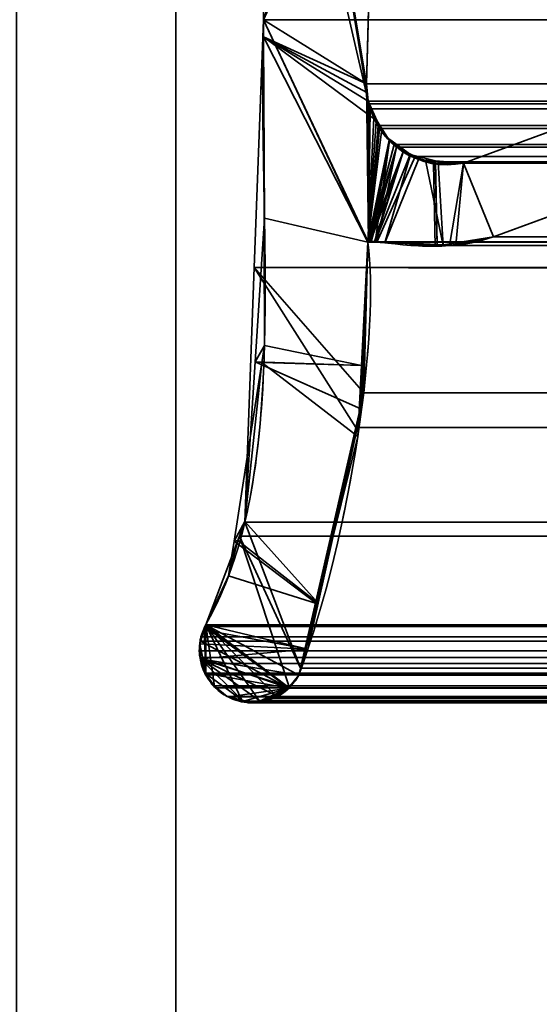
# Model space of a CAD drawing. Header units: millimetres. Extents: x -603 to 3703, y -120 to 193.
# Tile 654 of 656: x 2486 to 2491, y -7 to 3. Entities that reach past the tile are written whole.
import ezdxf

# ---------------------------------------------------------------- set-up
doc = ezdxf.new("R2010")
doc.units = ezdxf.units.MM
doc.layers.add('151', color=7, linetype='Continuous', true_color=0xffffff)

# ---------------------------------------------------------------- blocks, each defined once
blk = doc.blocks.new('UG_SURFACE_003')
at = {"layer": '151', "color": 252, "linetype": 'Continuous', "lineweight": 35}
for points in [[(3702.5001, -35, 2213.0001), (3702.5001, 174.4, 2213.0001), (2297.4999, 174.4, 2213.0001), (2297.4999, -35, 2213.0001)], [(2447.5, -35, 2063), (2447.5, 174.4, 2063), (3552.5, 174.4, 2063), (3552.5, -35, 2063)]]:
    blk.add_3dface(points, dxfattribs=at)
blk = doc.blocks.new('UG_SURFACE_164')
at = {"layer": '151', "color": 252, "linetype": 'Continuous', "lineweight": 35}
for points in [[(2486.0001, 14.42, 2022.5), (2486.0001, -46.92, 2022.5), (2487.5, -46.92, 2020.9999), (2487.5, 14.42, 2020.9999)], [(2487.5, 14.42, -7), (2487.5, -46.92, -7), (2486.0001, -46.92, -7), (2486.0001, 14.42, -7)], [(2487.5, -46.92, 2020.9999), (2487.5, -46.92, -7), (2487.5, 14.42, -7), (2487.5, 14.42, 2020.9999)]]:
    blk.add_3dface(points, dxfattribs=at)
blk = doc.blocks.new('UG_SURFACE_165')
at = {"layer": '151', "color": 252, "linetype": 'Continuous', "lineweight": 35}
for points in [[(2486.0001, 14.42, 2022.5), (2486.0001, -46.92, 2022.5), (2487.5, -46.92, 2020.9999), (2487.5, 14.42, 2020.9999)], [(2487.5, 14.42, -7), (2487.5, -46.92, -7), (2486.0001, -46.92, -7), (2486.0001, 14.42, -7)], [(2487.5, -46.92, 2020.9999), (2487.5, -46.92, -7), (2487.5, 14.42, -7), (2487.5, 14.42, 2020.9999)]]:
    blk.add_3dface(points, dxfattribs=at)
blk = doc.blocks.new('UG_SURFACE_166')
at = {"layer": '151', "color": 252, "linetype": 'Continuous', "lineweight": 35}
for points in [[(2486.0001, -46.92, 2022.5), (3513.9999, -46.92, 2022.5), (3513.9999, 14.42, 2022.5), (2486.0001, 14.42, 2022.5)], [(2486.0001, -46.92, 2022.5), (2486.0001, 14.42, 2022.5), (2487.5, 14.42, 2020.9999), (2487.5, -46.92, 2020.9999)], [(2487.5, -46.92, 2020.9999), (2487.5, 14.42, 2020.9999), (3512.5, 14.42, 2020.9999), (3512.5, -46.92, 2020.9999)]]:
    blk.add_3dface(points, dxfattribs=at)
blk = doc.blocks.new('UG_SURFACE_220')
at = {"layer": '151', "color": 7, "linetype": 'Continuous', "lineweight": 35}
for points in [[(2489.3117, 1.8784, 2019.1882), (2488.4112, 7.3541, 2020.0887), (2488.3678, 6.0177, 2020.1321), (2488.3716, 5.9608, 2020.1285)], [(2488.4112, 7.3541, 2020.0887), (2489.2988, 1.9593, 2019.201), (2489.295, 2.0412, 2019.2049)], [(2488.4112, 7.3541, 2020.0887), (2489.3117, 1.8784, 2019.1882), (2489.2988, 1.9593, 2019.201)], [(2489.295, 2.0412, 2019.2049), (2489.3775, 4.9715, 2019.1224), (2488.4112, 7.3541, 2020.0887)], [(2488.3251, 2.6459, -7), (2489.5732, 6.4097, -7), (2489.4109, 5.1239, -7), (2489.403, 5.0887, -7)], [(2489.5732, 6.4097, -7), (2488.3251, 2.6459, -7), (2488.3716, 5.9608, -7)], [(2488.3251, 2.6459, 2020.175), (2488.3716, 5.9608, 2020.1285), (2488.3716, 5.9608, -7), (2488.3251, 2.6459, -7)], [(2488.3716, 5.9608, 2020.1285), (2488.3251, 2.6459, 2020.175), (2488.3258, 2.4847, 2020.174), (2489.3117, 1.8784, 2019.1882)], [(2489.403, 5.0887, -7), (2489.3775, 4.9715, -7), (2488.3251, 2.6459, -7)], [(2489.3775, 4.9715, -7), (2489.295, 2.0412, -7), (2488.3256, 2.4846, -7), (2488.3251, 2.6459, -7)], [(2489.295, 2.0412, -7), (2489.3775, 4.9715, -7), (2489.3775, 4.9715, 2019.1224), (2489.295, 2.0412, 2019.2049)], [(2488.3251, 2.6459, -7), (2488.3256, 2.4846, -7), (2488.3258, 2.4847, 2020.174)], [(2488.3258, 2.4847, 2020.174), (2488.3251, 2.6459, 2020.175), (2488.3251, 2.6459, -7)], [(2488.3358, 0.7759, 2020.1643), (2488.3258, 2.4847, 2020.174), (2488.3256, 2.4846, -7)], [(2488.3358, 0.7759, 2020.1643), (2488.3256, 2.4846, -7), (2488.3351, -0.4257, -7)], [(2488.3256, 2.4846, -7), (2489.3117, 1.8784, -7), (2489.3961, 1.6882, -7)], [(2488.3256, 2.4846, -7), (2489.295, 2.0412, -7), (2489.2988, 1.9593, -7)], [(2489.2988, 1.9593, -7), (2489.3117, 1.8784, -7), (2488.3256, 2.4846, -7)], [(2489.3961, 1.6882, -7), (2489.4388, 1.592, -7), (2489.3074, 0.5499, -7), (2488.3256, 2.4846, -7)], [(2488.3351, -0.4257, -7), (2488.3256, 2.4846, -7), (2489.3074, 0.5499, -7), (2489.2483, -0.6131, -7)], [(2488.3258, 2.4847, 2020.174), (2489.3074, 0.5499, 2019.1925), (2489.3644, 1.7194, 2019.1357), (2489.3117, 1.8784, 2019.1882)], [(2489.3074, 0.5499, 2019.1925), (2488.3258, 2.4847, 2020.174), (2488.3358, 0.7759, 2020.1643)], [(2489.2988, 1.9593, -7), (2489.295, 2.0412, -7), (2489.295, 2.0412, 2019.2049), (2489.2988, 1.9593, 2019.201)], [(2489.2988, 1.9593, 2019.201), (2489.3117, 1.8784, 2019.1882), (2489.3117, 1.8784, -7), (2489.2988, 1.9593, -7)], [(2490.2101, 1.295, -7), (2492.1267, 1.997, -7), (2491.9486, 1.1329, -7), (2490.4916, 0.5991, -7)], [(2490.4916, 0.5991, 2018.0085), (2491.9486, 1.1329, 2016.5515), (2492.1267, 1.997, 2016.3734), (2490.2101, 1.295, 2018.2898)], [(2492.1267, 1.997, -7), (2490.2101, 1.295, -7), (2490.2101, 1.295, 2018.2898), (2492.1267, 1.997, 2016.3734)], [(2489.3117, 1.8784, -7), (2489.3644, 1.7194, 2019.1357), (2489.3866, 1.6875, 2019.1135)], [(2489.3117, 1.8784, -7), (2489.3117, 1.8784, 2019.1882), (2489.3644, 1.7194, 2019.1357)], [(2489.3866, 1.6875, 2019.1135), (2489.3961, 1.6882, -7), (2489.3117, 1.8784, -7)], [(2489.3866, 1.6875, 2019.1135), (2489.3644, 1.7194, 2019.1357), (2489.3074, 0.5499, 2019.1925)], [(2489.3074, 0.5499, 2019.1925), (2489.5091, 1.5104, 2018.9908), (2489.3866, 1.6875, 2019.1135)], [(2489.3961, 1.6882, -7), (2489.3866, 1.6875, 2019.1135), (2489.5091, 1.5104, 2018.9908)], [(2489.5091, 1.5104, 2018.9908), (2489.4388, 1.592, -7), (2489.3961, 1.6882, -7)], [(2489.3074, 0.5499, -7), (2489.4388, 1.592, -7), (2489.5165, 1.518, -7)], [(2489.5091, 1.5104, 2018.9908), (2489.5165, 1.518, -7), (2489.4388, 1.592, -7)], [(2489.5165, 1.518, -7), (2489.6402, 1.4006, -7), (2489.3074, 0.5499, -7)], [(2489.3074, 0.5499, 2019.1925), (2489.5144, 1.5029, 2018.9855), (2489.5091, 1.5104, 2018.9908)], [(2489.5144, 1.5029, 2018.9855), (2489.3074, 0.5499, 2019.1925), (2489.3162, 0.553, 2019.1839)], [(2489.3162, 0.553, 2019.1839), (2489.3193, 0.5541, 2019.1808), (2489.5144, 1.5029, 2018.9855)], [(2489.5144, 1.5029, 2018.9855), (2489.3193, 0.5541, 2019.1808), (2489.3336, 0.5532, 2019.1662)], [(2489.5144, 1.5029, 2018.9855), (2489.3336, 0.5532, 2019.1662), (2489.3777, 0.5502, 2019.1221)], [(2489.7094, 1.3763, 2018.7907), (2489.5144, 1.5029, 2018.9855), (2489.3777, 0.5502, 2019.1221), (2489.4683, 0.5441, 2019.0318)], [(2489.5165, 1.518, -7), (2489.5091, 1.5104, 2018.9908), (2489.5144, 1.5029, 2018.9855)], [(2489.5165, 1.518, -7), (2489.5144, 1.5029, 2018.9855), (2489.7094, 1.3763, 2018.7907)], [(2489.7094, 1.3763, 2018.7907), (2489.6402, 1.4006, -7), (2489.5165, 1.518, -7)], [(2489.3157, 0.5533, -7), (2489.3074, 0.5499, -7), (2489.6402, 1.4006, -7)], [(2489.3339, 0.5537, -7), (2489.316, 0.5534, -7), (2489.3157, 0.5533, -7), (2489.6402, 1.4006, -7)], [(2489.6402, 1.4006, -7), (2489.3703, 0.5545, -7), (2489.3339, 0.5537, -7)], [(2489.378, 0.5539, -7), (2489.3703, 0.5545, -7), (2489.6402, 1.4006, -7)], [(2489.378, 0.5539, -7), (2489.6402, 1.4006, -7), (2489.7091, 1.3738, -7)], [(2489.7094, 1.3763, 2018.7907), (2489.7091, 1.3738, -7), (2489.6402, 1.4006, -7)], [(2489.7091, 1.3738, -7), (2489.929, 1.2884, -7), (2489.9435, 0.5105, -7), (2489.378, 0.5539, -7)], [(2489.4683, 0.5441, 2019.0318), (2489.7847, 1.3273, 2018.7154), (2489.7094, 1.3763, 2018.7907)], [(2489.9459, 1.3151, 2018.5542), (2489.7847, 1.3273, 2018.7154), (2489.4683, 0.5441, 2019.0318), (2489.9619, 0.5275, 2018.5382)], [(2489.7091, 1.3738, -7), (2489.7094, 1.3763, 2018.7907), (2489.7847, 1.3273, 2018.7154)], [(2489.7091, 1.3738, -7), (2489.7847, 1.3273, 2018.7154), (2489.9459, 1.3151, 2018.5542)], [(2489.9459, 1.3151, 2018.5542), (2489.929, 1.2884, -7), (2489.7091, 1.3738, -7)], [(2489.9459, 1.3151, 2018.5542), (2489.9447, 1.2888, -7), (2489.929, 1.2884, -7)], [(2489.9447, 1.2888, -7), (2489.9459, 1.3151, 2018.5542), (2490.2101, 1.295, 2018.2898)], [(2489.9619, 0.5275, 2018.5382), (2490.1385, 0.5215, 2018.3616), (2490.2101, 1.295, 2018.2898), (2489.9459, 1.3151, 2018.5542)], [(2489.9611, 0.5134, -7), (2489.9435, 0.5105, -7), (2489.929, 1.2884, -7), (2489.9447, 1.2888, -7)], [(2489.9447, 1.2888, -7), (2490.2101, 1.295, -7), (2490.4916, 0.5991, -7), (2489.9611, 0.5134, -7)], [(2490.2101, 1.295, 2018.2898), (2490.2101, 1.295, -7), (2489.9447, 1.2888, -7)], [(2490.2101, 1.295, 2018.2898), (2490.1385, 0.5215, 2018.3616), (2490.4916, 0.5991, 2018.0085)], [(2491.9486, 1.1329, 2016.5515), (2490.4916, 0.5991, 2018.0085), (2490.4916, 0.5991, -7), (2491.9486, 1.1329, -7)], [(2488.3351, -0.4257, -7), (2488.2486, -0.5778, 2020.2513), (2488.3358, 0.7759, 2020.1643)], [(2489.2654, -0.6133, 2019.2344), (2489.3074, 0.5499, 2019.1925), (2488.3358, 0.7759, 2020.1643), (2488.2486, -0.5778, 2020.2513)], [(2489.9611, 0.5134, -7), (2490.4916, 0.5991, -7), (2490.4916, 0.5991, 2018.0085)], [(2490.4916, 0.5991, 2018.0085), (2490.1385, 0.5215, 2018.3616), (2489.9611, 0.5134, -7)], [(2489.2483, -0.6131, -7), (2489.3074, 0.5499, -7), (2489.3074, 0.5499, 2019.1925)], [(2489.3074, 0.5499, 2019.1925), (2489.2654, -0.6133, 2019.2344), (2489.2483, -0.6131, -7)], [(2489.3074, 0.5499, -7), (2489.3157, 0.5533, -7), (2489.3162, 0.553, 2019.1839)], [(2489.3162, 0.553, 2019.1839), (2489.3074, 0.5499, 2019.1925), (2489.3074, 0.5499, -7)], [(2489.3157, 0.5533, -7), (2489.316, 0.5534, -7), (2489.3162, 0.553, 2019.1839)], [(2489.3336, 0.5532, 2019.1662), (2489.3193, 0.5541, 2019.1808), (2489.316, 0.5534, -7)], [(2489.3193, 0.5541, 2019.1808), (2489.3162, 0.553, 2019.1839), (2489.316, 0.5534, -7)], [(2489.316, 0.5534, -7), (2489.3339, 0.5537, -7), (2489.3336, 0.5532, 2019.1662)], [(2489.3777, 0.5502, 2019.1221), (2489.3336, 0.5532, 2019.1662), (2489.3339, 0.5537, -7)], [(2489.3339, 0.5537, -7), (2489.3703, 0.5545, -7), (2489.3777, 0.5502, 2019.1221)], [(2489.3703, 0.5545, -7), (2489.378, 0.5539, -7), (2489.3777, 0.5502, 2019.1221)], [(2489.4683, 0.5441, 2019.0318), (2489.3777, 0.5502, 2019.1221), (2489.378, 0.5539, -7)], [(2489.378, 0.5539, -7), (2489.9435, 0.5105, -7), (2489.9619, 0.5275, 2018.5382)], [(2489.9619, 0.5275, 2018.5382), (2489.4683, 0.5441, 2019.0318), (2489.378, 0.5539, -7)], [(2489.9435, 0.5105, -7), (2489.9611, 0.5134, -7), (2489.9619, 0.5275, 2018.5382)], [(2490.1385, 0.5215, 2018.3616), (2489.9619, 0.5275, 2018.5382), (2489.9611, 0.5134, -7)], [(2488.3351, -0.4257, -7), (2488.3103, -0.5852, -7), (2488.2486, -0.5778, 2020.2513)], [(2488.3103, -0.5852, -7), (2488.3351, -0.4257, -7), (2489.2483, -0.6131, -7)], [(2488.1516, -2.085, 2020.3483), (2488.3103, -0.5852, -7), (2488.0486, -2.2703, -7)], [(2489.2142, -1.283, -7), (2488.8268, -2.8554, -7), (2488.0486, -2.2703, -7), (2488.3103, -0.5852, -7)], [(2488.1516, -2.085, 2020.3483), (2488.2486, -0.5778, 2020.2513), (2488.3103, -0.5852, -7)], [(2488.2486, -0.5778, 2020.2513), (2488.1516, -2.085, 2020.3483), (2488.8422, -2.8528, 2019.6576), (2489.2507, -1.0249, 2019.2492)], [(2489.2507, -1.0249, 2019.2492), (2489.2654, -0.6133, 2019.2344), (2488.2486, -0.5778, 2020.2513)], [(2488.3103, -0.5852, -7), (2489.2483, -0.6131, -7), (2489.2142, -1.283, -7)], [(2489.2142, -1.283, -7), (2489.2483, -0.6131, -7), (2489.2654, -0.6133, 2019.2344)], [(2489.2654, -0.6133, 2019.2344), (2489.2507, -1.0249, 2019.2492), (2489.2142, -1.283, -7)], [(2489.2507, -1.0249, 2019.2492), (2488.8268, -2.8554, -7), (2489.2142, -1.283, -7)], [(2489.2507, -1.0249, 2019.2492), (2488.8422, -2.8528, 2019.6576), (2488.8268, -2.8554, -7)], [(2488.0486, -2.2703, -7), (2488.0834, -2.2645, 2020.4167), (2488.1516, -2.085, 2020.3483)], [(2488.8422, -2.8528, 2019.6576), (2488.1516, -2.085, 2020.3483), (2488.0834, -2.2645, 2020.4167)], [(2487.7818, -3.0566, -7), (2487.7818, -3.0566, 2020.7183), (2488.0834, -2.2645, 2020.4167)], [(2488.0834, -2.2645, 2020.4167), (2487.9975, -2.5976, -7), (2487.7818, -3.0566, -7)], [(2488.745, -3.2885, 2019.7549), (2488.8422, -2.8528, 2019.6576), (2488.0834, -2.2645, 2020.4167), (2487.7818, -3.0566, 2020.7183)], [(2488.0834, -2.2645, 2020.4167), (2488.0486, -2.2703, -7), (2487.9975, -2.5976, -7)], [(2488.8268, -2.8554, -7), (2487.9975, -2.5976, -7), (2488.0486, -2.2703, -7)], [(2487.7818, -3.0566, -7), (2487.9975, -2.5976, -7), (2488.8268, -2.8554, -7), (2488.6601, -3.5319, -7)], [(2488.6601, -3.5319, -7), (2488.8268, -2.8554, -7), (2488.8422, -2.8528, 2019.6576)], [(2488.8422, -2.8528, 2019.6576), (2488.745, -3.2885, 2019.7549), (2488.6601, -3.5319, -7)], [(2487.7679, -3.1027, -7), (2487.7648, -3.1036, 2020.735), (2487.7818, -3.0566, 2020.7183)], [(2487.7818, -3.0566, 2020.7183), (2487.7648, -3.1036, 2020.735), (2488.745, -3.2885, 2019.7549)], [(2487.7818, -3.0566, 2020.7183), (2487.7818, -3.0566, -7), (2487.7679, -3.1027, -7)], [(2487.7679, -3.1027, -7), (2487.7818, -3.0566, -7), (2487.7822, -3.511, -7)], [(2487.7818, -3.0566, -7), (2488.2927, -3.7803, -7), (2488.1809, -3.7921, -7), (2488.1248, -3.7754, -7)], [(2487.7818, -3.0566, -7), (2488.447, -3.7278, -7), (2488.3635, -3.7728, -7), (2488.2927, -3.7803, -7)], [(2487.7818, -3.0566, -7), (2487.8654, -3.6377, -7), (2487.839, -3.6162, -7), (2487.7822, -3.511, -7)], [(2487.7818, -3.0566, -7), (2488.5657, -3.6483, -7), (2488.5433, -3.676, -7), (2488.447, -3.7278, -7)], [(2488.1248, -3.7754, -7), (2487.983, -3.7332, -7), (2487.8654, -3.6377, -7), (2487.7818, -3.0566, -7)], [(2488.6601, -3.5319, -7), (2488.5657, -3.6483, -7), (2487.7818, -3.0566, -7)], [(2487.7648, -3.1036, 2020.735), (2487.7679, -3.1027, -7), (2487.7274, -3.2386, -7)], [(2487.7274, -3.2386, -7), (2487.7679, -3.1027, -7), (2487.7822, -3.511, -7)], [(2487.7274, -3.2386, -7), (2487.73, -3.2006, 2020.7698), (2487.7648, -3.1036, 2020.735)], [(2487.7648, -3.1036, 2020.735), (2487.73, -3.2006, 2020.7698), (2487.7284, -3.2381, 2020.7715), (2488.745, -3.2885, 2019.7549)], [(2487.7274, -3.2386, -7), (2487.7229, -3.2537, -7), (2487.7329, -3.379, 2020.7672)], [(2487.7822, -3.511, -7), (2487.7362, -3.3802, -7), (2487.7229, -3.2537, -7), (2487.7274, -3.2386, -7)], [(2487.7238, -3.3434, 2020.7763), (2487.7284, -3.2381, 2020.7715), (2487.7274, -3.2386, -7)], [(2488.745, -3.2885, 2019.7549), (2487.7284, -3.2381, 2020.7715), (2487.7238, -3.3434, 2020.7763), (2487.7329, -3.379, 2020.7672)], [(2487.7329, -3.379, 2020.7672), (2487.7238, -3.3434, 2020.7763), (2487.7274, -3.2386, -7)], [(2487.7274, -3.2386, -7), (2487.7284, -3.2381, 2020.7715), (2487.73, -3.2006, 2020.7698)], [(2487.7229, -3.2537, -7), (2487.7362, -3.3802, -7), (2487.7329, -3.379, 2020.7672)], [(2488.6601, -3.5319, 2019.8398), (2488.745, -3.2885, 2019.7549), (2487.7329, -3.379, 2020.7672)], [(2488.745, -3.2885, 2019.7549), (2488.6601, -3.5319, 2019.8398), (2488.6601, -3.5319, -7)], [(2487.7605, -3.4879, 2020.7396), (2487.7329, -3.379, 2020.7672), (2487.7362, -3.3802, -7)], [(2488.1244, -3.7674, 2020.3757), (2487.7329, -3.379, 2020.7672), (2487.7605, -3.4879, 2020.7396), (2487.7758, -3.5127, 2020.7241)], [(2488.1244, -3.7674, 2020.3757), (2488.2321, -3.7935, 2020.268), (2488.2917, -3.7758, 2020.2084), (2487.7329, -3.379, 2020.7672)], [(2487.7329, -3.379, 2020.7672), (2488.5652, -3.642, 2019.9347), (2488.6305, -3.5803, 2019.8696), (2488.6601, -3.5319, 2019.8398)], [(2488.2917, -3.7758, 2020.2084), (2488.4508, -3.7285, 2020.0493), (2487.7329, -3.379, 2020.7672)], [(2488.4508, -3.7285, 2020.0493), (2488.4846, -3.7184, 2020.0152), (2488.5652, -3.642, 2019.9347), (2487.7329, -3.379, 2020.7672)], [(2487.7362, -3.3802, -7), (2487.7422, -3.4365, -7), (2487.7605, -3.4879, 2020.7396)], [(2487.7822, -3.511, -7), (2487.7422, -3.4365, -7), (2487.7362, -3.3802, -7)], [(2487.7422, -3.4365, -7), (2487.7822, -3.511, -7), (2487.7758, -3.5127, 2020.7241)], [(2487.7758, -3.5127, 2020.7241), (2487.7605, -3.4879, 2020.7396), (2487.7422, -3.4365, -7)], [(2487.8428, -3.6207, 2020.6571), (2487.7758, -3.5127, 2020.7241), (2487.7822, -3.511, -7)], [(2487.7758, -3.5127, 2020.7241), (2487.8428, -3.6207, 2020.6571), (2487.8638, -3.6376, 2020.6361)], [(2487.8638, -3.6376, 2020.6361), (2487.983, -3.7332, 2020.5169), (2488.1244, -3.7674, 2020.3757), (2487.7758, -3.5127, 2020.7241)], [(2487.7822, -3.511, -7), (2487.839, -3.6162, -7), (2487.8428, -3.6207, 2020.6571)], [(2487.839, -3.6162, -7), (2487.8654, -3.6377, -7), (2487.8638, -3.6376, 2020.6361)], [(2487.8638, -3.6376, 2020.6361), (2487.8428, -3.6207, 2020.6571), (2487.839, -3.6162, -7)], [(2488.6305, -3.5803, 2019.8696), (2488.5652, -3.642, 2019.9347), (2488.5657, -3.6483, -7)], [(2488.5657, -3.6483, -7), (2488.6601, -3.5319, -7), (2488.6601, -3.5319, 2019.8398)], [(2488.6601, -3.5319, 2019.8398), (2488.6305, -3.5803, 2019.8696), (2488.5657, -3.6483, -7)], [(2487.983, -3.7332, 2020.5169), (2487.8638, -3.6376, 2020.6361), (2487.8654, -3.6377, -7)], [(2487.8654, -3.6377, -7), (2487.983, -3.7332, -7), (2487.983, -3.7332, 2020.5169)], [(2488.447, -3.7278, -7), (2488.5433, -3.676, -7), (2488.5652, -3.642, 2019.9347)], [(2488.5652, -3.642, 2019.9347), (2488.4846, -3.7184, 2020.0152), (2488.447, -3.7278, -7)], [(2488.5433, -3.676, -7), (2488.5657, -3.6483, -7), (2488.5652, -3.642, 2019.9347)], [(2487.983, -3.7332, -7), (2488.1248, -3.7754, -7), (2488.1244, -3.7674, 2020.3757)], [(2488.1244, -3.7674, 2020.3757), (2487.983, -3.7332, 2020.5169), (2487.983, -3.7332, -7)], [(2488.2321, -3.7935, 2020.268), (2488.1244, -3.7674, 2020.3757), (2488.1248, -3.7754, -7)], [(2488.1248, -3.7754, -7), (2488.1809, -3.7921, -7), (2488.2321, -3.7935, 2020.268)], [(2488.1809, -3.7921, -7), (2488.2927, -3.7803, -7), (2488.2917, -3.7758, 2020.2084)], [(2488.2917, -3.7758, 2020.2084), (2488.2321, -3.7935, 2020.268), (2488.1809, -3.7921, -7)], [(2488.4508, -3.7285, 2020.0493), (2488.2917, -3.7758, 2020.2084), (2488.3635, -3.7728, -7)], [(2488.2917, -3.7758, 2020.2084), (2488.2927, -3.7803, -7), (2488.3635, -3.7728, -7)], [(2488.3635, -3.7728, -7), (2488.447, -3.7278, -7), (2488.4508, -3.7285, 2020.0493)], [(2488.4846, -3.7184, 2020.0152), (2488.4508, -3.7285, 2020.0493), (2488.447, -3.7278, -7)]]:
    blk.add_3dface(points, dxfattribs=at)
blk = doc.blocks.new('UG_SURFACE_221')
at = {"layer": '151', "color": 7, "linetype": 'Continuous', "lineweight": 35}
for points in [[(2489.3775, 4.9715, 2019.1224), (2489.295, 2.0412, 2019.2049), (2488.3251, 2.6459, 2020.175), (2488.3716, 5.9608, 2020.1285)], [(3511.6749, 2.6459, 2020.175), (3511.6284, 5.9608, 2020.1285), (2488.3716, 5.9608, 2020.1285), (2488.3251, 2.6459, 2020.175)], [(2489.295, 2.0412, 2019.2049), (2489.3775, 4.9715, 2019.1224), (3510.6225, 4.9715, 2019.1224), (3510.705, 2.0412, 2019.2049)], [(2488.239, 0.3112, 2020.261), (2488.3251, 2.6459, 2020.175), (2489.3074, 0.5499, 2019.1925), (2489.2697, -0.872, 2019.2304)], [(3511.6694, 1.0733, 2020.1695), (2488.3251, 2.6459, 2020.175), (2488.239, 0.3112, 2020.261)], [(2488.3251, 2.6459, 2020.175), (2489.295, 2.0412, 2019.2049), (2489.3148, 0.5531, 2019.1853), (2489.3124, 0.5521, 2019.1877)], [(2489.3124, 0.5521, 2019.1877), (2489.3074, 0.5499, 2019.1925), (2488.3251, 2.6459, 2020.175)], [(3511.6694, 1.0733, 2020.1695), (3511.6749, 2.6459, 2020.175), (2488.3251, 2.6459, 2020.175)], [(2489.3148, 0.5531, 2019.1853), (2489.295, 2.0412, 2019.2049), (2489.3117, 1.8784, 2019.1882)], [(2489.295, 2.0412, 2019.2049), (3510.7012, 1.9603, 2019.2013), (3510.6883, 1.8784, 2019.1882)], [(2489.295, 2.0412, 2019.2049), (3510.705, 2.0412, 2019.2049), (3510.7012, 1.9603, 2019.2013)], [(3510.6883, 1.8784, 2019.1882), (2489.3117, 1.8784, 2019.1882), (2489.295, 2.0412, 2019.2049)], [(2490.2101, 1.295, 2018.2898), (2492.1267, 1.997, 2016.3734), (2491.9486, 1.1329, 2016.5515), (2490.4916, 0.5991, 2018.0085)], [(2492.1267, 1.997, 2016.3734), (2490.2101, 1.295, 2018.2898), (3509.7899, 1.295, 2018.2898), (3507.8733, 1.997, 2016.3734)], [(2489.3148, 0.5531, 2019.1853), (2489.3117, 1.8784, 2019.1882), (2489.3186, 1.8526, 2019.1815)], [(2489.3117, 1.8784, 2019.1882), (3510.6883, 1.8784, 2019.1882), (3510.6795, 1.8545, 2019.1793)], [(3510.6795, 1.8545, 2019.1793), (2489.3186, 1.8526, 2019.1815), (2489.3117, 1.8784, 2019.1882)], [(2489.3186, 1.8526, 2019.1815), (2489.3308, 1.8061, 2019.1691), (2489.3148, 0.5531, 2019.1853)], [(2489.3148, 0.5531, 2019.1853), (2489.3308, 1.8061, 2019.1691), (2489.4049, 1.6499, 2019.0949)], [(2489.3308, 1.8061, 2019.1691), (2489.3186, 1.8526, 2019.1815), (3510.6795, 1.8545, 2019.1793)], [(2489.3308, 1.8061, 2019.1691), (3510.6795, 1.8545, 2019.1793), (3510.6115, 1.6712, 2019.1114)], [(2489.3308, 1.8061, 2019.1691), (3510.6115, 1.6712, 2019.1114), (3510.5958, 1.6501, 2019.0959)], [(3510.5958, 1.6501, 2019.0959), (2489.4049, 1.6499, 2019.0949), (2489.3308, 1.8061, 2019.1691)], [(2489.4049, 1.6499, 2019.0949), (2489.4185, 1.6214, 2019.0816), (2489.3148, 0.5531, 2019.1853)], [(2489.3148, 0.5531, 2019.1853), (2489.4185, 1.6214, 2019.0816), (2489.5568, 1.4693, 2018.9433)], [(2489.4049, 1.6499, 2019.0949), (3510.5958, 1.6501, 2019.0959), (3510.493, 1.5104, 2018.9931)], [(2489.4185, 1.6214, 2019.0816), (2489.4049, 1.6499, 2019.0949), (3510.493, 1.5104, 2018.9931)], [(2489.4185, 1.6214, 2019.0816), (3510.493, 1.5104, 2018.9931), (3510.4425, 1.4749, 2018.9426)], [(3510.4425, 1.4749, 2018.9426), (2489.5568, 1.4693, 2018.9433), (2489.4185, 1.6214, 2019.0816)], [(2489.5568, 1.4693, 2018.9433), (2489.579, 1.4448, 2018.9211), (2489.3148, 0.5531, 2019.1853)], [(2489.3408, 0.5518, 2019.1593), (2489.3208, 0.5528, 2019.1793), (2489.3148, 0.5531, 2019.1853), (2489.579, 1.4448, 2018.9211)], [(2489.579, 1.4448, 2018.9211), (2489.3932, 0.5493, 2019.1069), (2489.3408, 0.5518, 2019.1593)], [(2489.3932, 0.5493, 2019.1069), (2489.579, 1.4448, 2018.9211), (2489.7542, 1.3555, 2018.7457)], [(2489.579, 1.4448, 2018.9211), (2489.5568, 1.4693, 2018.9433), (3510.4425, 1.4749, 2018.9426)], [(2489.579, 1.4448, 2018.9211), (3510.4425, 1.4749, 2018.9426), (3510.2572, 1.3446, 2018.7571)], [(2489.579, 1.4448, 2018.9211), (3510.2572, 1.3446, 2018.7571), (3510.2487, 1.3429, 2018.7485)], [(3510.2487, 1.3429, 2018.7485), (2489.7542, 1.3555, 2018.7457), (2489.579, 1.4448, 2018.9211)], [(2489.7542, 1.3555, 2018.7457), (2489.8539, 1.3048, 2018.6462), (2490.0184, 0.5189, 2018.4815), (2489.3932, 0.5493, 2019.1069)], [(2489.8539, 1.3048, 2018.6462), (2489.7542, 1.3555, 2018.7457), (3510.2487, 1.3429, 2018.7485)], [(2489.97, 1.3016, 2018.5301), (2489.8539, 1.3048, 2018.6462), (3510.2487, 1.3429, 2018.7485)], [(2490.0184, 0.5189, 2018.4815), (2489.8539, 1.3048, 2018.6462), (2489.97, 1.3016, 2018.5301)], [(3510.2487, 1.3429, 2018.7485), (3510.0288, 1.3001, 2018.5287), (2489.97, 1.3016, 2018.5301)], [(2489.97, 1.3016, 2018.5301), (2490.2101, 1.295, 2018.2898), (2490.077, 0.516, 2018.4231), (2490.0184, 0.5189, 2018.4815)], [(2489.97, 1.3016, 2018.5301), (3510.0288, 1.3001, 2018.5287), (3509.9199, 1.2788, 2018.42)], [(2490.2101, 1.295, 2018.2898), (2489.97, 1.3016, 2018.5301), (3509.9199, 1.2788, 2018.42)], [(2490.4916, 0.5991, 2018.0085), (2490.077, 0.516, 2018.4231), (2490.2101, 1.295, 2018.2898)], [(3509.9199, 1.2788, 2018.42), (3509.7899, 1.295, 2018.2898), (2490.2101, 1.295, 2018.2898)], [(3508.0514, 1.1329, 2016.5515), (3509.5084, 0.5991, 2018.0085), (2490.4916, 0.5991, 2018.0085), (2491.9486, 1.1329, 2016.5515)], [(2488.239, 0.3112, 2020.261), (3511.7145, 0.3101, 2020.2143), (3511.6694, 1.0733, 2020.1695)], [(2490.077, 0.516, 2018.4231), (3509.5084, 0.5991, 2018.0085), (3509.8991, 0.5179, 2018.3992)], [(2490.077, 0.516, 2018.4231), (2490.4916, 0.5991, 2018.0085), (3509.5084, 0.5991, 2018.0085)], [(2489.2697, -0.872, 2019.2304), (3510.6926, 0.5499, 2019.1925), (3510.6869, -0.4242, 2019.187)], [(2489.2697, -0.872, 2019.2304), (2489.3074, 0.5499, 2019.1925), (3510.6926, 0.5499, 2019.1925)], [(2489.3124, 0.5521, 2019.1877), (3510.6876, 0.5521, 2019.1877), (3510.6926, 0.5499, 2019.1925), (2489.3074, 0.5499, 2019.1925)], [(3510.6852, 0.5531, 2019.1853), (2489.3124, 0.5521, 2019.1877), (2489.3148, 0.5531, 2019.1853)], [(3510.6852, 0.5531, 2019.1853), (3510.6876, 0.5521, 2019.1877), (2489.3124, 0.5521, 2019.1877)], [(2489.3148, 0.5531, 2019.1853), (2489.3208, 0.5528, 2019.1793), (3510.6792, 0.5528, 2019.1793)], [(3510.6792, 0.5528, 2019.1793), (3510.6852, 0.5531, 2019.1853), (2489.3148, 0.5531, 2019.1853)], [(2489.3208, 0.5528, 2019.1793), (2489.3408, 0.5518, 2019.1593), (3510.6595, 0.5519, 2019.1593)], [(3510.6595, 0.5519, 2019.1593), (3510.6792, 0.5528, 2019.1793), (2489.3208, 0.5528, 2019.1793)], [(3510.607, 0.5496, 2019.1071), (3510.6595, 0.5519, 2019.1593), (2489.3408, 0.5518, 2019.1593)], [(2489.3408, 0.5518, 2019.1593), (2489.3932, 0.5493, 2019.1069), (3510.607, 0.5496, 2019.1071)], [(3509.9823, 0.5216, 2018.4824), (3510.607, 0.5496, 2019.1071), (2489.3932, 0.5493, 2019.1069)], [(2489.3932, 0.5493, 2019.1069), (2490.0184, 0.5189, 2018.4815), (3509.9823, 0.5216, 2018.4824)], [(3509.8991, 0.5179, 2018.3992), (3509.9823, 0.5216, 2018.4824), (2490.0184, 0.5189, 2018.4815)], [(3509.8991, 0.5179, 2018.3992), (2490.0184, 0.5189, 2018.4815), (2490.077, 0.516, 2018.4231)], [(2489.1946, -1.1994, 2019.3052), (2488.6754, -3.4655, 2019.8245), (2488.1506, -2.0889, 2020.3493), (2488.239, 0.3112, 2020.261)], [(3511.8573, -2.122, 2020.3571), (2488.239, 0.3112, 2020.261), (2488.1506, -2.0889, 2020.3493)], [(2489.2697, -0.872, 2019.2304), (2489.1946, -1.1994, 2019.3052), (2488.239, 0.3112, 2020.261)], [(3511.8573, -2.122, 2020.3571), (3511.7145, 0.3101, 2020.2143), (2488.239, 0.3112, 2020.261)], [(3510.6869, -0.4242, 2019.187), (2489.1946, -1.1994, 2019.3052), (2489.2697, -0.872, 2019.2304)], [(3510.6869, -0.4242, 2019.187), (3510.7999, -1.207, 2019.2997), (2489.1946, -1.1994, 2019.3052)], [(3510.9131, -1.9929, 2019.413), (2488.6754, -3.4655, 2019.8245), (2489.1946, -1.1994, 2019.3052)], [(2489.1946, -1.1994, 2019.3052), (3510.7999, -1.207, 2019.2997), (3510.9131, -1.9929, 2019.413)], [(3510.9131, -1.9929, 2019.413), (3511.3215, -3.4665, 2019.8216), (2488.6754, -3.4655, 2019.8245)], [(2488.0996, -2.2228, 2020.4003), (2488.1506, -2.0889, 2020.3493), (2488.6754, -3.4655, 2019.8245)], [(2488.1506, -2.0889, 2020.3493), (2488.0996, -2.2228, 2020.4003), (3511.8971, -2.2253, 2020.3972)], [(2488.1506, -2.0889, 2020.3493), (3511.8971, -2.2253, 2020.3972), (3511.8573, -2.122, 2020.3571)], [(2488.5705, -3.6511, 2019.9294), (2488.5633, -3.6559, 2019.9368), (2487.7818, -3.0566, 2020.7183), (2488.0996, -2.2228, 2020.4003)], [(3511.8971, -2.2253, 2020.3972), (2488.0996, -2.2228, 2020.4003), (2487.7818, -3.0566, 2020.7183)], [(2487.7818, -3.0566, 2020.7183), (3512.2182, -3.0566, 2020.7183), (3511.8971, -2.2253, 2020.3972)], [(2488.0996, -2.2228, 2020.4003), (2488.6754, -3.4655, 2019.8245), (2488.6601, -3.5319, 2019.8398), (2488.5705, -3.6511, 2019.9294)], [(2487.7748, -3.0741, 2020.7253), (2487.7818, -3.0566, 2020.7183), (2488.5633, -3.6559, 2019.9368)], [(2487.7748, -3.0741, 2020.7253), (3512.2252, -3.0741, 2020.7253), (3512.2182, -3.0566, 2020.7183), (2487.7818, -3.0566, 2020.7183)], [(2487.7319, -3.2122, 2020.7682), (2487.7365, -3.1716, 2020.7634), (2487.7748, -3.0741, 2020.7253), (2488.5633, -3.6559, 2019.9368)], [(3512.2635, -3.1716, 2020.7634), (3512.2252, -3.0741, 2020.7253), (2487.7748, -3.0741, 2020.7253), (2487.7365, -3.1716, 2020.7634)], [(2487.7303, -3.3666, 2020.7698), (2487.7214, -3.3021, 2020.7787), (2487.7319, -3.2122, 2020.7682), (2488.5633, -3.6559, 2019.9368)], [(3512.2681, -3.2122, 2020.7682), (2487.7319, -3.2122, 2020.7682), (2487.7214, -3.3021, 2020.7787)], [(3512.2786, -3.3021, 2020.7787), (3512.2681, -3.2122, 2020.7682), (2487.7214, -3.3021, 2020.7787)], [(2487.7319, -3.2122, 2020.7682), (3512.2681, -3.2122, 2020.7682), (3512.2635, -3.1716, 2020.7634)], [(2487.7365, -3.1716, 2020.7634), (2487.7319, -3.2122, 2020.7682), (3512.2635, -3.1716, 2020.7634)], [(2487.7214, -3.3021, 2020.7787), (2487.7303, -3.3666, 2020.7698), (3512.2697, -3.3666, 2020.7698), (3512.2786, -3.3021, 2020.7787)], [(2488.5633, -3.6559, 2019.9368), (2487.7737, -3.513, 2020.7262), (2487.7379, -3.4209, 2020.7622), (2487.7303, -3.3666, 2020.7698)], [(3512.2442, -3.4761, 2020.7443), (2487.7303, -3.3666, 2020.7698), (2487.7379, -3.4209, 2020.7622)], [(3512.2442, -3.4761, 2020.7443), (3512.2621, -3.4209, 2020.7622), (2487.7303, -3.3666, 2020.7698)], [(3512.2621, -3.4209, 2020.7622), (3512.2697, -3.3666, 2020.7698), (2487.7303, -3.3666, 2020.7698)], [(2487.7379, -3.4209, 2020.7622), (2487.7737, -3.513, 2020.7262), (3512.2247, -3.5104, 2020.7248)], [(3512.2247, -3.5104, 2020.7248), (3512.2442, -3.4761, 2020.7443), (2487.7379, -3.4209, 2020.7622)], [(3512.1737, -3.6004, 2020.6738), (3512.2247, -3.5104, 2020.7248), (2487.7737, -3.513, 2020.7262)], [(2487.859, -3.634, 2020.6411), (2487.7796, -3.5281, 2020.7205), (2487.7737, -3.513, 2020.7262), (2488.5633, -3.6559, 2019.9368)], [(3512.1737, -3.6004, 2020.6738), (2487.7737, -3.513, 2020.7262), (2487.7796, -3.5281, 2020.7205)], [(2488.6601, -3.5319, 2019.8398), (2488.6754, -3.4655, 2019.8245), (3511.3215, -3.4665, 2019.8216)], [(3511.3215, -3.4665, 2019.8216), (3511.3399, -3.5319, 2019.8398), (2488.6601, -3.5319, 2019.8398)], [(2487.7796, -3.5281, 2020.7205), (2487.859, -3.634, 2020.6411), (3512.1422, -3.6358, 2020.6423)], [(3512.1422, -3.6358, 2020.6423), (3512.1737, -3.6004, 2020.6738), (2487.7796, -3.5281, 2020.7205)], [(2488.5705, -3.6511, 2019.9294), (3511.3399, -3.5319, 2019.8398), (3511.4295, -3.6511, 2019.9294)], [(2488.5705, -3.6511, 2019.9294), (2488.6601, -3.5319, 2019.8398), (3511.3399, -3.5319, 2019.8398)], [(2487.8728, -3.6524, 2020.6273), (2487.859, -3.634, 2020.6411), (2488.5633, -3.6559, 2019.9368)], [(3512.1288, -3.6509, 2020.6287), (2487.859, -3.634, 2020.6411), (2487.8728, -3.6524, 2020.6273)], [(3512.1288, -3.6509, 2020.6287), (3512.1422, -3.6358, 2020.6423), (2487.859, -3.634, 2020.6411)], [(3512.1288, -3.6509, 2020.6287), (2487.8728, -3.6524, 2020.6273), (2487.983, -3.7332, 2020.5169)], [(2488.5633, -3.6559, 2019.9368), (2487.9994, -3.7378, 2020.5004), (2487.983, -3.7332, 2020.5169), (2487.8728, -3.6524, 2020.6273)], [(2487.983, -3.7332, 2020.5169), (3512.017, -3.7332, 2020.5169), (3512.1288, -3.6509, 2020.6287)], [(2488.1394, -3.7769, 2020.3607), (2487.9994, -3.7378, 2020.5004), (2488.5633, -3.6559, 2019.9368)], [(2488.2939, -3.7758, 2020.2062), (2488.1973, -3.7931, 2020.3025), (2488.1394, -3.7769, 2020.3607), (2488.5633, -3.6559, 2019.9368)], [(2488.2939, -3.7758, 2020.2062), (2488.5633, -3.6559, 2019.9368), (2488.4398, -3.7382, 2020.0601)], [(2488.5633, -3.6559, 2019.9368), (3511.4367, -3.6559, 2019.9368), (3511.5602, -3.7382, 2020.0601), (2488.4398, -3.7382, 2020.0601)], [(3511.4295, -3.6511, 2019.9294), (2488.5633, -3.6559, 2019.9368), (2488.5705, -3.6511, 2019.9294)], [(3511.4295, -3.6511, 2019.9294), (3511.4367, -3.6559, 2019.9368), (2488.5633, -3.6559, 2019.9368)], [(2487.9994, -3.7378, 2020.5004), (3512.0006, -3.7378, 2020.5004), (3512.017, -3.7332, 2020.5169), (2487.983, -3.7332, 2020.5169)], [(2488.1394, -3.7769, 2020.3607), (3511.8606, -3.7769, 2020.3607), (3512.0006, -3.7378, 2020.5004), (2487.9994, -3.7378, 2020.5004)], [(3511.8027, -3.7931, 2020.3025), (2488.1394, -3.7769, 2020.3607), (2488.1973, -3.7931, 2020.3025)], [(3511.8027, -3.7931, 2020.3025), (3511.8606, -3.7769, 2020.3607), (2488.1394, -3.7769, 2020.3607)], [(2488.1973, -3.7931, 2020.3025), (3511.7061, -3.7758, 2020.2062), (3511.8027, -3.7931, 2020.3025)], [(2488.1973, -3.7931, 2020.3025), (2488.2939, -3.7758, 2020.2062), (3511.7061, -3.7758, 2020.2062)], [(2488.4398, -3.7382, 2020.0601), (2488.4164, -3.7538, 2020.0837), (2488.2939, -3.7758, 2020.2062)], [(3511.5836, -3.7538, 2020.0837), (2488.2939, -3.7758, 2020.2062), (2488.4164, -3.7538, 2020.0837)], [(3511.5836, -3.7538, 2020.0837), (3511.7061, -3.7758, 2020.2062), (2488.2939, -3.7758, 2020.2062)], [(2488.4164, -3.7538, 2020.0837), (3511.5602, -3.7382, 2020.0601), (3511.5836, -3.7538, 2020.0837)], [(2488.4164, -3.7538, 2020.0837), (2488.4398, -3.7382, 2020.0601), (3511.5602, -3.7382, 2020.0601)]]:
    blk.add_3dface(points, dxfattribs=at)

msp = doc.modelspace()

# ---------------------------------------------------------------- linework, layer by layer
at = {"layer": '151', "color": 252, "linetype": 'Continuous', "lineweight": -3, "true_color": 0x939598}
for p, q in [((2487.5, -46.92, 2021), (2487.5, 14.42, 2021)), ((2487.5, 14.42, -7), (2487.5, -46.92, -7)), ((2487.5, -46.92, 2021), (2487.5, 14.42, 2021)), ((2487.5, 14.42, -7), (2487.5, -46.92, -7)), ((2487.5, -46.92, 2021), (2487.5, 14.42, 2021)), ((2488.3716, 5.9608, 2020.1284), (2488.325, 2.6459, 2020.175)), ((2489.3776, 4.9715, 2019.1224), (2489.2951, 2.0412, 2019.2049)), ((2489.2951, 2.0412, -7), (2489.3776, 4.9715, -7)), ((2489.3776, 4.9715, 2019.1224), (2489.2951, 2.0412, 2019.2049)), ((2488.325, 2.6459, 2020.175), (2488.325, 2.6459, -7)), ((3511.675, 2.6459, 2020.175), (2488.325, 2.6459, 2020.175)), ((2489.2951, 2.0412, -7), (2489.2951, 2.0412, 2019.2049)), ((2489.2951, 2.0412, 2019.2049), (3510.7049, 2.0412, 2019.2049)), ((2490.2101, 1.295, 2018.2899), (2492.1266, 1.997, 2016.3734)), ((2490.2101, 1.295, -7), (2492.1266, 1.997, -7)), ((2490.2101, 1.295, 2018.2899), (2492.1266, 1.997, 2016.3734)), ((2489.3117, 1.8784, -7), (2489.3117, 1.8784, 2019.1883)), ((2489.3117, 1.8784, 2019.1883), (3510.6883, 1.8784, 2019.1883)), ((2490.2101, 1.295, -7), (2490.2101, 1.295, 2018.2899)), ((2490.2101, 1.295, 2018.2899), (3509.7899, 1.295, 2018.2899)), ((2491.9485, 1.1329, 2016.5515), (2490.4916, 0.5991, 2018.0084)), ((2491.9485, 1.1329, -7), (2490.4916, 0.5991, -7)), ((2490.4916, 0.5991, 2018.0084), (2491.9485, 1.1329, 2016.5515)), ((2490.4916, 0.5991, 2018.0084), (2490.4916, 0.5991, -7)), ((3509.5084, 0.5991, 2018.0084), (2490.4916, 0.5991, 2018.0084)), ((3510.6926, 0.5499, 2019.1926), (2489.3074, 0.5499, 2019.1926)), ((2489.3074, 0.5499, 2019.1926), (2489.3074, 0.5499, -7)), ((2487.7817, -3.0566, 2020.7183), (2487.7817, -3.0566, -7)), ((3512.2183, -3.0566, 2020.7183), (2487.7817, -3.0566, 2020.7183)), ((2488.6602, -3.5319, 2019.8398), (2488.6602, -3.5319, -7)), ((3511.3398, -3.5319, 2019.8398), (2488.6602, -3.5319, 2019.8398)), ((2487.9831, -3.7332, 2020.5169), (2487.9831, -3.7332, -7)), ((3512.0169, -3.7332, 2020.5169), (2487.9831, -3.7332, 2020.5169))]:
    msp.add_line(p, q, dxfattribs=at)
for points in [[(2487.7817, -3.0566, 2020.7183), (2488.5904, -1.668, 2019.9096), (2488.2678, 0.6697, 2020.2322), (2488.325, 2.6459, 2020.175)], [(2488.325, 2.6459, -7), (2488.2678, 0.6697, -7), (2488.5904, -1.668, -7), (2487.7817, -3.0566, -7)], [(2489.2951, 2.0412, -7), (2489.2948, 1.9864, -7), (2489.3001, 1.9319, -7), (2489.3117, 1.8784, -7)], [(2489.3117, 1.8784, 2019.1883), (2489.3001, 1.9319, 2019.1999), (2489.2948, 1.9864, 2019.2052), (2489.2951, 2.0412, 2019.2049)], [(2490.2101, 1.295, 2018.2899), (2489.8009, 1.208, 2018.6991), (2489.3988, 1.4692, 2019.1012), (2489.3117, 1.8784, 2019.1883)], [(2489.3117, 1.8784, -7), (2489.3988, 1.4692, -7), (2489.8009, 1.208, -7), (2490.2101, 1.295, -7)], [(2489.3074, 0.5499, 2019.1926), (2489.3617, 0.5892, 2019.1383), (2489.9574, 0.4094, 2018.5426), (2490.4916, 0.5991, 2018.0084)], [(2489.3074, 0.5499, -7), (2489.3617, 0.5892, -7), (2489.9574, 0.4094, -7), (2490.4916, 0.5991, -7)], [(2489.3074, 0.5499, 2019.1926), (2489.4217, -0.2606, 2019.0783), (2489.1602, -2.1669, 2019.3398), (2488.6602, -3.5319, 2019.8398)], [(2488.6602, -3.5319, -7), (2489.1602, -2.1669, -7), (2489.4217, -0.2606, -7), (2489.3074, 0.5499, -7)], [(2487.7817, -3.0566, -7), (2487.6503, -3.2988, -7), (2487.7406, -3.602, -7), (2487.9831, -3.7332, -7)], [(2487.7817, -3.0566, 2020.7183), (2487.6503, -3.2988, 2020.8497), (2487.7406, -3.602, 2020.7594), (2487.9831, -3.7332, 2020.5169)], [(2487.9831, -3.7332, 2020.5169), (2488.2258, -3.8648, 2020.2742), (2488.529, -3.7744, 2019.971), (2488.6602, -3.5319, 2019.8398)], [(2487.9831, -3.7332, -7), (2488.2258, -3.8648, -7), (2488.529, -3.7744, -7), (2488.6602, -3.5319, -7)]]:
    msp.add_open_spline(points, degree=3, dxfattribs=at)
for points, knots in [([(2488.325, 2.6459, 2020.175), (2488.2967, 1.6675, 2020.2033), (2488.357, 0.6872, 2020.143), (2488.329, -0.7739, 2020.171), (2488.3016, -1.258, 2020.1984), (2488.142, -2.2094, 2020.358), (2488.0056, -2.6721, 2020.4944), (2487.7817, -3.0566, 2020.7183)], [0, 0, 0, 0, 0.5, 0.5, 0.75, 0.75, 1, 1, 1, 1]), ([(2489.3117, 1.8784, 2019.1883), (2489.3103, 1.8851, 2019.1897), (2489.3089, 1.8918, 2019.1911), (2489.3064, 1.9053, 2019.1936), (2489.3052, 1.9121, 2019.1948), (2489.303, 1.9258, 2019.197), (2489.3021, 1.9326, 2019.1979), (2489.3003, 1.9464, 2019.1997), (2489.2995, 1.9533, 2019.2005), (2489.2981, 1.9672, 2019.2019), (2489.2975, 1.9741, 2019.2025), (2489.2965, 1.988, 2019.2035), (2489.2961, 1.995, 2019.2039), (2489.2953, 2.015, 2019.2047), (2489.295, 2.0281, 2019.205), (2489.2951, 2.0412, 2019.2049)], [0, 0, 0, 0, 0.127034, 0.127034, 0.254067, 0.254067, 0.381101, 0.381101, 0.508134, 0.508134, 0.635167, 0.635167, 0.762198, 0.762198, 1, 1, 1, 1]), ([(2490.2101, 1.295, 2018.2899), (2490.0927, 1.27, 2018.4073), (2489.9705, 1.273, 2018.5295), (2489.7582, 1.3309, 2018.7418), (2489.6637, 1.377, 2018.8363), (2489.52, 1.4921, 2018.98), (2489.4645, 1.551, 2019.0355), (2489.3829, 1.6758, 2019.1171), (2489.3523, 1.7385, 2019.1477), (2489.3234, 1.8296, 2019.1766), (2489.317, 1.8538, 2019.183), (2489.3117, 1.8784, 2019.1883)], [0, 0, 0, 0, 0.336418, 0.336418, 0.611476, 0.611476, 0.80217, 0.80217, 0.949507, 0.949507, 1, 1, 1, 1]), ([(2489.3074, 0.5499, 2019.1926), (2489.3097, 0.5515, 2019.1903), (2489.3122, 0.5524, 2019.1878), (2489.3267, 0.5565, 2019.1733), (2489.3391, 0.5559, 2019.1609), (2489.3997, 0.5539, 2019.1003), (2489.448, 0.5466, 2019.052), (2489.6892, 0.5176, 2018.8108), (2489.8836, 0.5019, 2018.6164), (2490.2164, 0.5262, 2018.2836), (2490.3562, 0.551, 2018.1438), (2490.4916, 0.5991, 2018.0084)], [0, 0, 0, 0, 0.006369, 0.006369, 0.037203, 0.037203, 0.159144, 0.159144, 0.647754, 0.647754, 1, 1, 1, 1]), ([(2488.6602, -3.5319, 2019.8398), (2488.8906, -2.9029, 2019.6094), (2489.0536, -2.2313, 2019.4464), (2489.2307, -1.2024, 2019.2693), (2489.2779, -0.8537, 2019.2221), (2489.3357, -0.1542, 2019.1643), (2489.3573, 0.1959, 2019.1427), (2489.3074, 0.5499, 2019.1926)], [0, 0, 0, 0, 0.5, 0.5, 0.75, 0.75, 1, 1, 1, 1]), ([(2487.7817, -3.0566, 2020.7183), (2487.7628, -3.0914, 2020.7372), (2487.7471, -3.1304, 2020.7529), (2487.726, -3.2131, 2020.774), (2487.7206, -3.2581, 2020.7794), (2487.7221, -3.3425, 2020.7779), (2487.7278, -3.3831, 2020.7722), (2487.7478, -3.4592, 2020.7522), (2487.7623, -3.4955, 2020.7377), (2487.8052, -3.5765, 2020.6948), (2487.8376, -3.6182, 2020.6624), (2487.9069, -3.6855, 2020.5931), (2487.9444, -3.7123, 2020.5556), (2487.9831, -3.7332, 2020.5169)], [0, 0, 0, 0, 0.152091, 0.152091, 0.305606, 0.305606, 0.44559, 0.44559, 0.586962, 0.586962, 0.797034, 0.797034, 1, 1, 1, 1]), ([(2487.9831, -3.7332, 2020.5169), (2488.0511, -3.7701, 2020.4489), (2488.1246, -3.7897, 2020.3754), (2488.2709, -3.7966, 2020.2291), (2488.3459, -3.7837, 2020.1541), (2488.4708, -3.7307, 2020.0292), (2488.5238, -3.6968, 2019.9762), (2488.6042, -3.6181, 2019.8958), (2488.6353, -3.578, 2019.8647), (2488.6602, -3.5319, 2019.8398)], [0, 0, 0, 0, 0.298689, 0.298689, 0.60048, 0.60048, 0.832685, 0.832685, 1, 1, 1, 1])]:
    msp.add_open_spline(points, degree=3, knots=knots, dxfattribs=at)

# ---------------------------------------------------------------- block references
for name in ['UG_SURFACE_003', 'UG_SURFACE_164', 'UG_SURFACE_165', 'UG_SURFACE_166', 'UG_SURFACE_220', 'UG_SURFACE_221']:
    msp.add_blockref(name, (0, 0), dxfattribs=at)

doc.saveas('drawing.dxf')
